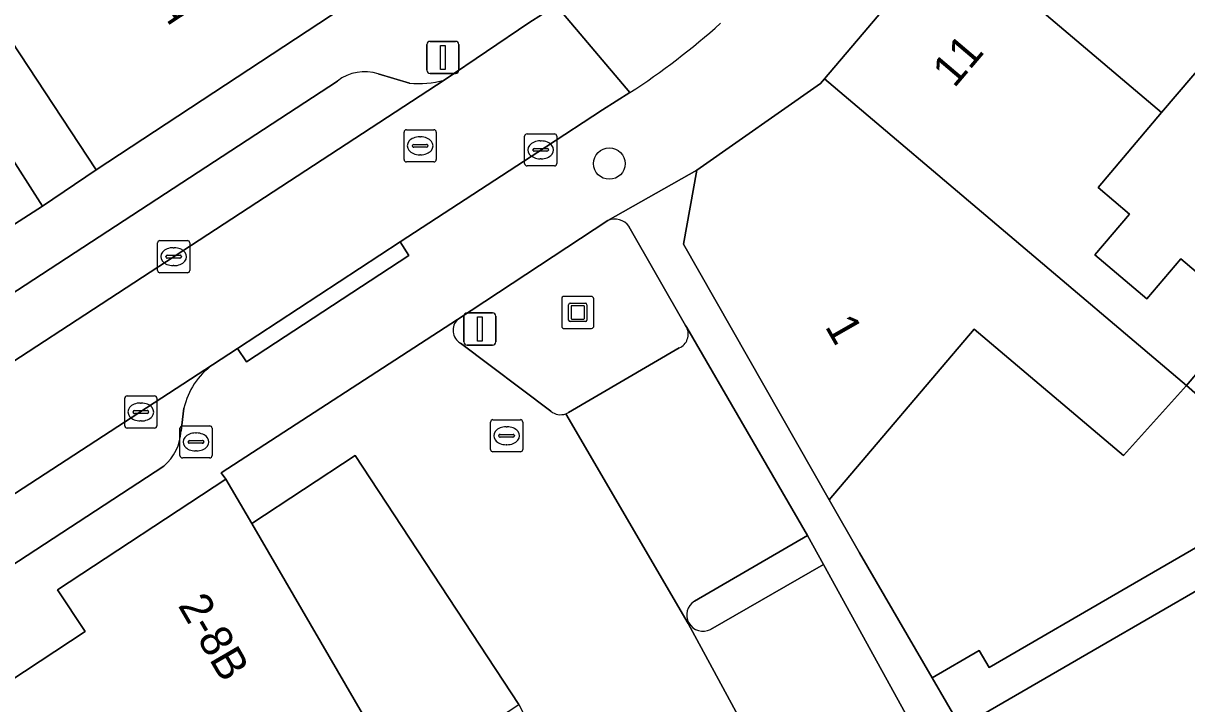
# Model space of a CAD drawing. Extents: x 161798 to 162385, y 382315 to 382833.
# Drawn here: x 162098.63 to 162134.83, y 382586.96 to 382608.15 of the extents above; entities that cross this region are included whole.
import ezdxf

# ---------------------------------------------------------------- set-up
doc = ezdxf.new("R2010")
doc.units = 0
for name, color, linetype in [('IMGEO_Boom', 7, 'Continuous'), ('IMGEO_Brandkraan', 7, 'Continuous'), ('IMGEO_Erf', 7, 'Continuous'), ('IMGEO_Kolk', 7, 'Continuous'), ('IMGEO_Kunstobject', 7, 'Continuous'), ('IMGEO_Lichtmast', 7, 'Continuous'), ('IMGEO_Muur', 7, 'Continuous'), ('IMGEO_Pand', 7, 'Continuous'), ('IMGEO_Pand_nummerreeks', 7, 'Continuous'), ('IMGEO_Pand_overbouw', 7, 'Continuous'), ('IMGEO_Parkeervlak_open', 7, 'Continuous'), ('IMGEO_Rijbaan_lokaal_open', 7, 'Continuous'), ('IMGEO_Rioolput', 7, 'Continuous'), ('IMGEO_Verkeerseiland_open', 7, 'Continuous'), ('IMGEO_Voetpad_open', 7, 'Continuous'), ('IMGEO_Woonerf_open', 7, 'Continuous')]:
    doc.layers.add(name, color=color, linetype=linetype)

msp = doc.modelspace()

# ---------------------------------------------------------------- linework, layer by layer
at = {"layer": 'IMGEO_Boom'}
msp.add_circle((162116.868, 382603.78), 0.489, dxfattribs=at)
at = {"layer": 'IMGEO_Brandkraan'}
for p, q in [((162103.507, 382594.688), (162103.507, 382595.54)), ((162103.582, 382595.614), (162104.434, 382595.614)), ((162103.995, 382595.394), (162104.02, 382595.394)), ((162104.508, 382595.54), (162104.508, 382594.688)), ((162103.766, 382595.108), (162103.766, 382595.12)), ((162104.204, 382595.071), (162103.806, 382595.071)), ((162103.809, 382595.157), (162104.207, 382595.157)), ((162104.25, 382595.12), (162104.25, 382595.108)), ((162104.434, 382594.614), (162103.582, 382594.614)), ((162104.018, 382594.834), (162103.993, 382594.834))]:
    msp.add_line(p, q, dxfattribs=at)
for points in [[(162103.507, 382594.688), (162103.507, 382595.54)], [(162103.582, 382595.614), (162104.434, 382595.614)], [(162104.508, 382595.54), (162104.508, 382594.688)], [(162104.434, 382594.614), (162103.582, 382594.614)]]:
    msp.add_lwpolyline(points, dxfattribs=at)
for centre, radius, start, end in [((162103.584, 382595.538), 0.0765, 91.552, 178.448), ((162103.584, 382595.538), 0.0765, 91.552, 178.448), ((162104.432, 382595.538), 0.0765, 1.552, 88.448), ((162104.432, 382595.538), 0.0765, 1.552, 88.448), ((162103.806, 382595.117), 0.0403, 85.8775, 175.7526), ((162103.803, 382595.107), 0.0366, 178.938, 274.7102), ((162104.207, 382595.114), 0.043, 264.8664, 352.4533), ((162104.211, 382595.119), 0.0386, 1.7309, 96.639), ((162103.584, 382594.69), 0.0765, 181.552, 268.448), ((162103.584, 382594.69), 0.0765, 181.552, 268.448), ((162104.432, 382594.69), 0.0765, 271.552, 358.448), ((162104.432, 382594.69), 0.0765, 271.552, 358.448)]:
    msp.add_arc(centre, radius, start, end, dxfattribs=at)
for centre, major_axis, ratio, start_param, end_param in [((162103.994, 382595.114), (-0.387, 0.002), 0.722429, 4.712389, 7.853982), ((162104.019, 382595.114), (-0.39, 0.002), 0.717154, 1.570796, 4.712389)]:
    msp.add_ellipse(centre, major_axis=major_axis, ratio=ratio, start_param=start_param, end_param=end_param, dxfattribs=at)
at = {"layer": 'IMGEO_Erf'}
msp.add_lwpolyline([(162136.059, 382607.73), (162134.054, 382605.366), (162132.076, 382603.035), (162133.05, 382602.209), (162131.977, 382600.944), (162133.592, 382599.574), (162134.647, 382600.817), (162136.697, 382599.078), (162134.825, 382596.872), (162138.406, 382593.725), (162133.011, 382590.599), (162128.684, 382588.091), (162128.379, 382588.619), (162126.91, 382587.768), (162127.801, 382586.23), (162132.121, 382588.734), (162135.414, 382590.642)], dxfattribs=at)
msp.add_lwpolyline([(162134.825, 382596.872), (162132.863, 382594.692), (162128.221, 382598.629), (162123.71, 382593.31), (162124.655, 382591.66), (162126.91, 382587.768), (162128.379, 382588.619), (162128.684, 382588.091), (162133.011, 382590.599), (162138.406, 382593.725)], close=True, dxfattribs=at)
at = {"layer": 'IMGEO_Kolk'}
for p, q in [((162114.232, 382603.78), (162114.232, 382604.632)), ((162114.307, 382604.706), (162115.159, 382604.706)), ((162114.72, 382604.486), (162114.745, 382604.486)), ((162115.233, 382604.632), (162115.233, 382603.78)), ((162114.491, 382604.2), (162114.491, 382604.212)), ((162114.929, 382604.163), (162114.531, 382604.163)), ((162114.534, 382604.249), (162114.932, 382604.249)), ((162114.975, 382604.212), (162114.975, 382604.2)), ((162115.159, 382603.706), (162114.307, 382603.706)), ((162114.743, 382603.926), (162114.718, 382603.926)), ((162102.811, 382600.456), (162102.811, 382601.308)), ((162102.886, 382601.382), (162103.738, 382601.382)), ((162103.299, 382601.162), (162103.324, 382601.162)), ((162103.812, 382601.308), (162103.812, 382600.456)), ((162103.07, 382600.876), (162103.07, 382600.888)), ((162103.508, 382600.839), (162103.11, 382600.839)), ((162103.113, 382600.925), (162103.511, 382600.925)), ((162103.554, 382600.888), (162103.554, 382600.876)), ((162103.738, 382600.382), (162102.886, 382600.382)), ((162103.322, 382600.602), (162103.297, 382600.602)), ((162101.789, 382595.62), (162101.789, 382596.472)), ((162101.864, 382596.546), (162102.716, 382596.546)), ((162102.79, 382596.472), (162102.79, 382595.62)), ((162102.048, 382596.04), (162102.048, 382596.052)), ((162102.091, 382596.089), (162102.489, 382596.089)), ((162102.277, 382596.326), (162102.302, 382596.326)), ((162102.532, 382596.052), (162102.532, 382596.04)), ((162102.486, 382596.003), (162102.088, 382596.003)), ((162102.3, 382595.766), (162102.275, 382595.766)), ((162113.172, 382594.881), (162113.172, 382595.733)), ((162113.247, 382595.807), (162114.099, 382595.807)), ((162114.173, 382595.733), (162114.173, 382594.881)), ((162102.716, 382595.546), (162101.864, 382595.546)), ((162113.431, 382595.301), (162113.431, 382595.313)), ((162113.474, 382595.35), (162113.872, 382595.35)), ((162113.66, 382595.587), (162113.685, 382595.587)), ((162113.915, 382595.313), (162113.915, 382595.301)), ((162113.869, 382595.264), (162113.471, 382595.264)), ((162113.683, 382595.027), (162113.658, 382595.027)), ((162114.099, 382594.807), (162113.247, 382594.807))]:
    msp.add_line(p, q, dxfattribs=at)
for points in [[(162114.232, 382603.78), (162114.232, 382604.632)], [(162114.307, 382604.706), (162115.159, 382604.706)], [(162115.233, 382604.632), (162115.233, 382603.78)], [(162115.159, 382603.706), (162114.307, 382603.706)], [(162102.811, 382600.456), (162102.811, 382601.308)], [(162102.886, 382601.382), (162103.738, 382601.382)], [(162103.812, 382601.308), (162103.812, 382600.456)], [(162103.738, 382600.382), (162102.886, 382600.382)], [(162101.789, 382595.62), (162101.789, 382596.472)], [(162101.864, 382596.546), (162102.716, 382596.546)], [(162102.79, 382596.472), (162102.79, 382595.62)], [(162113.172, 382594.881), (162113.172, 382595.733)], [(162113.247, 382595.807), (162114.099, 382595.807)], [(162114.173, 382595.733), (162114.173, 382594.881)], [(162102.716, 382595.546), (162101.864, 382595.546)], [(162114.099, 382594.807), (162113.247, 382594.807)]]:
    msp.add_lwpolyline(points, dxfattribs=at)
for centre, radius, start, end in [((162114.309, 382604.63), 0.0765, 91.552, 178.448), ((162114.309, 382604.63), 0.0765, 91.552, 178.448), ((162115.157, 382604.63), 0.0765, 1.552, 88.448), ((162115.157, 382604.63), 0.0765, 1.552, 88.448), ((162114.531, 382604.209), 0.0403, 85.8775, 175.7526), ((162114.528, 382604.199), 0.0366, 178.938, 274.7102), ((162114.932, 382604.206), 0.043, 264.8664, 352.4533), ((162114.936, 382604.211), 0.0386, 1.7309, 96.639), ((162114.309, 382603.782), 0.0765, 181.552, 268.448), ((162114.309, 382603.782), 0.0765, 181.552, 268.448), ((162115.157, 382603.782), 0.0765, 271.552, 358.448), ((162115.157, 382603.782), 0.0765, 271.552, 358.448), ((162102.888, 382601.306), 0.0765, 91.552, 178.448), ((162102.888, 382601.306), 0.0765, 91.552, 178.448), ((162103.736, 382601.306), 0.0765, 1.552, 88.448), ((162103.736, 382601.306), 0.0765, 1.552, 88.448), ((162103.11, 382600.885), 0.0403, 85.8775, 175.7526), ((162103.107, 382600.875), 0.0366, 178.938, 274.7102), ((162103.511, 382600.882), 0.043, 264.8664, 352.4533), ((162103.515, 382600.887), 0.0386, 1.7309, 96.639), ((162102.888, 382600.458), 0.0765, 181.552, 268.448), ((162102.888, 382600.458), 0.0765, 181.552, 268.448), ((162103.736, 382600.458), 0.0765, 271.552, 358.448), ((162103.736, 382600.458), 0.0765, 271.552, 358.448), ((162101.866, 382596.47), 0.0765, 91.552, 178.448), ((162101.866, 382596.47), 0.0765, 91.552, 178.448), ((162102.714, 382596.47), 0.0765, 1.552, 88.448), ((162102.714, 382596.47), 0.0765, 1.552, 88.448), ((162102.088, 382596.049), 0.0403, 85.8775, 175.7526), ((162102.085, 382596.039), 0.0366, 178.938, 274.7102), ((162102.489, 382596.046), 0.043, 264.8664, 352.4533), ((162102.493, 382596.051), 0.0386, 1.7309, 96.639), ((162113.249, 382595.731), 0.0765, 91.552, 178.448), ((162113.249, 382595.731), 0.0765, 91.552, 178.448), ((162114.097, 382595.731), 0.0765, 1.552, 88.448), ((162114.097, 382595.731), 0.0765, 1.552, 88.448), ((162101.866, 382595.622), 0.0765, 181.552, 268.448), ((162101.866, 382595.622), 0.0765, 181.552, 268.448), ((162102.714, 382595.622), 0.0765, 271.552, 358.448), ((162102.714, 382595.622), 0.0765, 271.552, 358.448), ((162113.471, 382595.31), 0.0403, 85.8775, 175.7526), ((162113.468, 382595.3), 0.0366, 178.938, 274.7102), ((162113.872, 382595.307), 0.043, 264.8664, 352.4533), ((162113.876, 382595.312), 0.0386, 1.7309, 96.639), ((162113.249, 382594.883), 0.0765, 181.552, 268.448), ((162113.249, 382594.883), 0.0765, 181.552, 268.448), ((162114.097, 382594.883), 0.0765, 271.552, 358.448), ((162114.097, 382594.883), 0.0765, 271.552, 358.448)]:
    msp.add_arc(centre, radius, start, end, dxfattribs=at)
for centre, major_axis, ratio, start_param, end_param in [((162114.719, 382604.206), (-0.387, 0.002), 0.722429, 4.712389, 7.853982), ((162114.744, 382604.206), (-0.39, 0.002), 0.717154, 1.570796, 4.712389), ((162103.298, 382600.882), (-0.387, 0.002), 0.722429, 4.712389, 7.853982), ((162103.323, 382600.882), (-0.39, 0.002), 0.717154, 1.570796, 4.712389), ((162102.276, 382596.046), (-0.387, 0.002), 0.722429, 4.712389, 7.853982), ((162102.301, 382596.046), (-0.39, 0.002), 0.717154, 1.570796, 4.712389), ((162113.659, 382595.307), (-0.387, 0.002), 0.722429, 4.712389, 7.853982), ((162113.684, 382595.307), (-0.39, 0.002), 0.717154, 1.570796, 4.712389)]:
    msp.add_ellipse(centre, major_axis=major_axis, ratio=ratio, start_param=start_param, end_param=end_param, dxfattribs=at)
at = {"layer": 'IMGEO_Kunstobject'}
for p, q in [((162116.301, 382599.646), (162115.46, 382599.646)), ((162116.301, 382599.646), (162115.46, 382599.646)), ((162115.385, 382599.562), (162115.385, 382598.721)), ((162115.385, 382599.562), (162115.385, 382598.721)), ((162115.599, 382598.91), (162115.599, 382599.384)), ((162115.649, 382599.434), (162116.123, 382599.434)), ((162115.679, 382599.334), (162115.679, 382598.96)), ((162116.073, 382599.354), (162115.699, 382599.354)), ((162116.093, 382598.96), (162116.093, 382599.334)), ((162116.173, 382599.384), (162116.173, 382598.91)), ((162116.385, 382598.73), (162116.385, 382599.571)), ((162116.385, 382598.73), (162116.385, 382599.571)), ((162115.699, 382598.94), (162116.073, 382598.94)), ((162115.469, 382598.646), (162116.31, 382598.646)), ((162115.469, 382598.646), (162116.31, 382598.646)), ((162116.123, 382598.86), (162115.649, 382598.86))]:
    msp.add_line(p, q, dxfattribs=at)
for centre, radius, start, end in [((162115.463, 382599.568), 0.0779, 92.4484, 184.2845), ((162115.463, 382599.568), 0.0779, 92.4484, 184.2845), ((162116.307, 382599.568), 0.0779, 2.4484, 94.2845), ((162116.307, 382599.568), 0.0779, 2.4484, 94.2845), ((162115.649, 382599.384), 0.05, 90, 180), ((162115.699, 382599.334), 0.02, 90, 180), ((162116.073, 382599.334), 0.02, 360, 90), ((162116.123, 382599.384), 0.05, 360, 90), ((162115.699, 382598.96), 0.02, 180, 270), ((162116.073, 382598.96), 0.02, 270, 0), ((162115.463, 382598.724), 0.0779, 182.4484, 274.2845), ((162115.463, 382598.724), 0.0779, 182.4484, 274.2845), ((162115.649, 382598.91), 0.05, 180, 270), ((162116.123, 382598.91), 0.05, 270, 0), ((162116.307, 382598.724), 0.0779, 272.4484, 4.2845), ((162116.307, 382598.724), 0.0779, 272.4484, 4.2845)]:
    msp.add_arc(centre, radius, start, end, dxfattribs=at)
at = {"layer": 'IMGEO_Lichtmast'}
for p, q in [((162111.192, 382606.686), (162111.192, 382607.486)), ((162111.192, 382607.486), (162111.192, 382606.686)), ((162111.292, 382607.586), (162112.082, 382607.586)), ((162112.082, 382607.586), (162111.292, 382607.586)), ((162112.182, 382607.486), (162112.182, 382606.686)), ((162112.182, 382606.686), (162112.182, 382607.486)), ((162112.082, 382606.586), (162111.292, 382606.586)), ((162111.292, 382606.586), (162112.082, 382606.586)), ((162112.343, 382598.23), (162112.343, 382599.03)), ((162112.343, 382599.03), (162112.343, 382598.23)), ((162112.443, 382599.13), (162113.233, 382599.13)), ((162113.233, 382599.13), (162112.443, 382599.13)), ((162113.333, 382599.03), (162113.333, 382598.23)), ((162113.333, 382598.23), (162113.333, 382599.03)), ((162113.233, 382598.13), (162112.443, 382598.13)), ((162112.443, 382598.13), (162113.233, 382598.13))]:
    msp.add_line(p, q, dxfattribs=at)
for points in [[(162111.612, 382607.461), (162111.762, 382607.461), (162111.762, 382606.711), (162111.612, 382606.711), (162111.612, 382607.461)], [(162112.763, 382599.005), (162112.913, 382599.005), (162112.913, 382598.255), (162112.763, 382598.255), (162112.763, 382599.005)]]:
    msp.add_lwpolyline(points, dxfattribs=at)
for centre, start, end in [((162111.292, 382607.486), 90, 180), ((162111.292, 382607.486), 90, 180), ((162112.082, 382607.486), 0, 90), ((162112.082, 382607.486), 360, 90), ((162111.292, 382606.686), 180, 270), ((162111.292, 382606.686), 180, 270), ((162112.082, 382606.686), 270, 0), ((162112.082, 382606.686), 270, 0), ((162112.443, 382599.03), 90, 180), ((162112.443, 382599.03), 90, 180), ((162113.233, 382599.03), 0, 90), ((162113.233, 382599.03), 360, 90), ((162112.443, 382598.23), 180, 270), ((162112.443, 382598.23), 180, 270), ((162113.233, 382598.23), 270, 0), ((162113.233, 382598.23), 270, 0)]:
    msp.add_arc(centre, 0.1, start, end, dxfattribs=at)
at = {"layer": 'IMGEO_Muur'}
msp.add_lwpolyline([(162123.71, 382593.31), (162124.655, 382591.66)], dxfattribs=at)
at = {"layer": 'IMGEO_Pand'}
for points in [[(162107.295, 382618.041), (162105.098, 382616.595), (162100.999, 382622.82), (162100.9, 382622.755), (162099.695, 382624.586), (162096.703, 382622.616), (162096.461, 382622.456), (162093.624, 382620.587), (162098.869, 382612.622), (162096.136, 382610.823), (162100.902, 382603.585), (162112.221, 382611.038)], [(162084.704, 382612.618), (162086.924, 382609.345), (162093.646, 382598.873), (162099.233, 382602.459), (162096.533, 382606.667), (162095.284, 382608.613), (162092.75, 382606.986), (162090.101, 382611.115), (162090.613, 382611.444), (162088.355, 382614.962), (162087.96, 382615.577), (162084.305, 382613.231)], [(162138.09, 382608.185), (162139.761, 382606.768), (162138.684, 382605.498), (162140.73, 382603.763), (162141.15, 382604.258), (162143.567, 382602.209), (162144.965, 382603.857), (162142.607, 382605.955), (162142.503, 382606.048), (162131.303, 382615.547), (162127.433, 382610.984), (162133.915, 382605.487), (162134.054, 382605.366), (162136.059, 382607.73), (162137.016, 382606.918)], [(162123.564, 382606.422), (162134.825, 382596.872), (162136.697, 382599.078), (162134.647, 382600.817), (162133.592, 382599.574), (162131.977, 382600.944), (162133.05, 382602.209), (162132.076, 382603.035), (162134.054, 382605.366), (162133.915, 382605.487), (162127.433, 382610.984)], [(162128.221, 382598.629), (162132.863, 382594.692), (162134.825, 382596.872), (162123.564, 382606.422), (162123.441, 382606.277), (162119.59, 382603.578), (162119.172, 382601.276), (162123.71, 382593.31)], [(162102.649, 382579.449), (162108.999, 382583.616), (162108.181, 382584.865), (162109.471, 382585.616), (162109.71, 382585.755), (162105.744, 382592.57), (162104.937, 382593.957), (162099.697, 382590.512), (162100.557, 382589.214), (162093.517, 382584.575), (162098.622, 382576.803)], [(162143.687, 382588.327), (162142.215, 382590.868), (162139.996, 382589.582), (162140.831, 382588.14), (162138.903, 382587.023), (162138.076, 382588.45), (162137.034, 382587.846), (162135.414, 382590.642), (162132.121, 382588.734), (162127.801, 382586.23), (162130.885, 382580.907)]]:
    msp.add_lwpolyline(points, close=True, dxfattribs=at)
at = {"layer": 'IMGEO_Pand_overbouw'}
msp.add_lwpolyline([(162109.471, 382585.616), (162110.249, 382584.437), (162114.048, 382586.943), (162108.961, 382594.691), (162105.744, 382592.57), (162109.71, 382585.755)], close=True, dxfattribs=at)
at = {"layer": 'IMGEO_Parkeervlak_open'}
for points in [[(162110.645, 382606.283), (162109.679, 382606.571)], [(162087.354, 382590.455), (162111.73, 382606.38)], [(162108.41, 382606.351), (162088.725, 382593.485)], [(162119.517, 382590.158), (162123.035, 382592.201), (162119.276, 382598.677)], [(162119.046, 382598.041), (162115.602, 382596.03)], [(162104.523, 382597.511), (162092.248, 382589.524)], [(162103.546, 382595.455), (162103.632, 382596.166)], [(162115.517, 382595.99), (162119.326, 382589.466), (162123.981, 382580.856), (162124.379, 382581.034), (162128.008, 382583.149), (162123.529, 382591.302)], [(162095.567, 382589.499), (162103.003, 382594.362)], [(162123.529, 382591.302), (162120.015, 382589.276)]]:
    msp.add_lwpolyline(points, dxfattribs=at)
for centre, radius, start, end in [((162109.25, 382605.274), 1.366, 71.701, 127.9697), ((162110.934, 382609.164), 2.895, 264.2649, 285.9526), ((162118.851, 382598.471), 0.472, 294.4158, 25.8207), ((162105.849, 382595.665), 2.273, 125.6891, 167.2657), ((162115.328, 382596.503), 0.546, 290.2696, 300.1327), ((162102.006, 382595.539), 1.542, 310.2687, 356.8952), ((162119.785, 382589.728), 0.507, 121.9304, 296.97)]:
    msp.add_arc(centre, radius, start, end, dxfattribs=at)
at = {"layer": 'IMGEO_Rijbaan_lokaal_open'}
msp.add_lwpolyline([(162092.248, 382589.524), (162104.523, 382597.511), (162105.299, 382598.022), (162110.359, 382601.34), (162114.877, 382604.291), (162116.651, 382605.458), (162117.507, 382605.989), (162115.212, 382608.704), (162114.363, 382608.167), (162111.73, 382606.38), (162087.354, 382590.455), (162084.185, 382588.365), (162081.034, 382586.287), (162076.577, 382583.348), (162073.44, 382581.279), (162072.819, 382580.871), (162059.815, 382572.377), (162058.317, 382571.409), (162057.794, 382571.198), (162059.667, 382568.154), (162060.796, 382568.889), (162061.354, 382569.255), (162085.399, 382585.021), (162090.951, 382588.681)], close=True, dxfattribs=at)
msp.add_lwpolyline([(162115.212, 382608.704), (162117.507, 382605.989)], dxfattribs=at)
msp.add_arc((162104.787, 382625.531), 23.318, 303.0606, 311.8013, dxfattribs=at)
at = {"layer": 'IMGEO_Rioolput'}
for p, q in [((162110.481, 382603.907), (162110.481, 382604.759)), ((162110.556, 382604.833), (162111.408, 382604.833)), ((162111.482, 382604.759), (162111.482, 382603.907)), ((162110.783, 382604.376), (162111.181, 382604.376)), ((162110.969, 382604.613), (162110.994, 382604.613)), ((162110.74, 382604.327), (162110.74, 382604.339)), ((162111.178, 382604.29), (162110.78, 382604.29)), ((162110.992, 382604.053), (162110.967, 382604.053)), ((162111.224, 382604.339), (162111.224, 382604.327)), ((162111.408, 382603.833), (162110.556, 382603.833))]:
    msp.add_line(p, q, dxfattribs=at)
for points in [[(162110.481, 382603.907), (162110.481, 382604.759)], [(162110.556, 382604.833), (162111.408, 382604.833)], [(162111.482, 382604.759), (162111.482, 382603.907)], [(162111.408, 382603.833), (162110.556, 382603.833)]]:
    msp.add_lwpolyline(points, dxfattribs=at)
for centre, radius, start, end in [((162110.558, 382604.757), 0.0765, 91.552, 178.448), ((162110.558, 382604.757), 0.0765, 91.552, 178.448), ((162111.406, 382604.757), 0.0765, 1.552, 88.448), ((162111.406, 382604.757), 0.0765, 1.552, 88.448), ((162110.78, 382604.336), 0.0403, 85.8775, 175.7526), ((162111.185, 382604.338), 0.0386, 1.7309, 96.639), ((162110.777, 382604.326), 0.0366, 178.938, 274.7102), ((162111.181, 382604.333), 0.043, 264.8664, 352.4533), ((162110.558, 382603.909), 0.0765, 181.552, 268.448), ((162110.558, 382603.909), 0.0765, 181.552, 268.448), ((162111.406, 382603.909), 0.0765, 271.552, 358.448), ((162111.406, 382603.909), 0.0765, 271.552, 358.448)]:
    msp.add_arc(centre, radius, start, end, dxfattribs=at)
for centre, major_axis, ratio, start_param, end_param in [((162110.968, 382604.333), (-0.387, 0.002), 0.722429, 4.712389, 7.853982), ((162110.993, 382604.333), (-0.39, 0.002), 0.717154, 1.570796, 4.712389)]:
    msp.add_ellipse(centre, major_axis=major_axis, ratio=ratio, start_param=start_param, end_param=end_param, dxfattribs=at)
at = {"layer": 'IMGEO_Verkeerseiland_open'}
for points in [[(162116.822, 382602.004), (162112.146, 382598.926)], [(162119.276, 382598.677), (162119.24, 382598.739), (162117.48, 382601.824)], [(162112.233, 382598.192), (162115.044, 382596.07)], [(162115.602, 382596.03), (162119.046, 382598.041)], [(162123.529, 382591.302), (162123.035, 382592.201), (162119.517, 382590.158)], [(162120.015, 382589.276), (162123.529, 382591.302)]]:
    msp.add_lwpolyline(points, dxfattribs=at)
for centre, radius, start, end in [((162117.043, 382601.519), 0.533, 34.8953, 114.5061), ((162112.467, 382598.592), 0.463, 133.8688, 239.6505), ((162118.851, 382598.471), 0.472, 294.4158, 25.8207), ((162115.352, 382596.455), 0.493, 231.3095, 289.4909), ((162115.328, 382596.503), 0.546, 290.2696, 300.1327), ((162119.785, 382589.728), 0.507, 121.9304, 296.97)]:
    msp.add_arc(centre, radius, start, end, dxfattribs=at)
at = {"layer": 'IMGEO_Voetpad_open'}
for points in [[(162150.085, 382647.684), (162147.319, 382649.725), (162134.661, 382635.1), (162133.856, 382634.079), (162129.957, 382629.519), (162126.084, 382624.959), (162122.235, 382620.427), (162118.549, 382616.087), (162116.85, 382614.086), (162112.221, 382611.038), (162100.902, 382603.585), (162099.233, 382602.459), (162093.646, 382598.873)], [(162088.523, 382582.702), (162089.165, 382581.708), (162091.498, 382583.245), (162093.517, 382584.575), (162100.557, 382589.214), (162099.697, 382590.512), (162104.937, 382593.957), (162104.785, 382594.155), (162112.146, 382598.926), (162116.822, 382602.004), (162119.59, 382603.578), (162123.441, 382606.277), (162123.564, 382606.422), (162127.433, 382610.984), (162131.303, 382615.547), (162135.174, 382620.109), (162139.044, 382624.672), (162142.914, 382629.235), (162146.784, 382633.798), (162150.752, 382638.476), (162151.434, 382639.358), (162155.256, 382643.887), (162152.892, 382645.592)], [(162111.73, 382606.38), (162114.363, 382608.167), (162115.212, 382608.704)], [(162109.679, 382606.571), (162110.645, 382606.283)], [(162088.725, 382593.485), (162108.41, 382606.351)], [(162117.507, 382605.989), (162116.651, 382605.458), (162114.877, 382604.291), (162110.359, 382601.34), (162110.633, 382600.922), (162105.573, 382597.604), (162105.299, 382598.022), (162104.523, 382597.511)], [(162139.909, 382565.336), (162136.901, 382570.526), (162133.893, 382575.717), (162130.885, 382580.907), (162127.801, 382586.23), (162126.91, 382587.768), (162124.655, 382591.66), (162123.71, 382593.31), (162119.172, 382601.276), (162119.59, 382603.578), (162116.822, 382602.004)], [(162117.48, 382601.824), (162119.24, 382598.739), (162119.276, 382598.677), (162123.035, 382592.201), (162123.529, 382591.302), (162128.008, 382583.149), (162129.29, 382580.905), (162132.523, 382575.113)], [(162103.632, 382596.166), (162103.546, 382595.455)], [(162103.003, 382594.362), (162095.567, 382589.499)]]:
    msp.add_lwpolyline(points, dxfattribs=at)
for points in [[(162085.935, 382626.314), (162085.049, 382625.755), (162095.284, 382608.613), (162096.533, 382606.667), (162099.233, 382602.459), (162100.902, 382603.585), (162096.136, 382610.823)], [(162105.299, 382598.022), (162105.573, 382597.604), (162110.633, 382600.922), (162110.359, 382601.34)], [(162108.961, 382594.691), (162105.744, 382592.57), (162109.71, 382585.755), (162109.471, 382585.616), (162110.249, 382584.437), (162114.048, 382586.943)]]:
    msp.add_lwpolyline(points, close=True, dxfattribs=at)
for centre, radius, start, end in [((162104.787, 382625.531), 23.318, 303.0606, 311.8013), ((162109.25, 382605.274), 1.366, 71.701, 127.9697), ((162110.934, 382609.164), 2.895, 264.2649, 285.9526), ((162117.043, 382601.519), 0.533, 34.8953, 114.5061), ((162105.849, 382595.665), 2.273, 125.6891, 167.2657), ((162102.006, 382595.539), 1.542, 310.2687, 356.8952)]:
    msp.add_arc(centre, radius, start, end, dxfattribs=at)
at = {"layer": 'IMGEO_Woonerf_open'}
for points in [[(162112.146, 382598.926), (162104.785, 382594.155), (162104.937, 382593.957), (162105.744, 382592.57), (162108.961, 382594.691), (162114.048, 382586.943), (162114.781, 382585.532)], [(162115.044, 382596.07), (162112.233, 382598.192)], [(162119.326, 382589.466), (162115.517, 382595.99)], [(162118.448, 382579.296), (162116.346, 382578.064), (162117.511, 382576.849), (162121.605, 382579.284), (162126.691, 382570.732), (162129.711, 382565.654), (162133.186, 382567.729), (162130.098, 382573.085), (162126.658, 382579.436), (162124.484, 382580.829), (162124.379, 382581.034), (162123.981, 382580.856), (162119.326, 382589.466)]]:
    msp.add_lwpolyline(points, dxfattribs=at)
for centre, radius, start, end in [((162112.467, 382598.592), 0.463, 133.8688, 239.6505), ((162115.352, 382596.455), 0.493, 231.3095, 289.4909)]:
    msp.add_arc(centre, radius, start, end, dxfattribs=at)

# ---------------------------------------------------------------- texts
at = {"layer": 'IMGEO_Pand_nummerreeks'}
for s, rotation, p in [('12-18', 33.3633, (162103.094, 382608.045)), ('11', 49.6981, (162127.6, 382606.107)), ('1', 299.7134, (162123.56, 382598.712)), ('2-8B', 300.1965, (162103.43, 382590.024))]:
    msp.add_text(s, height=1, rotation=rotation, dxfattribs=at).set_placement(p)

doc.saveas('drawing.dxf')
